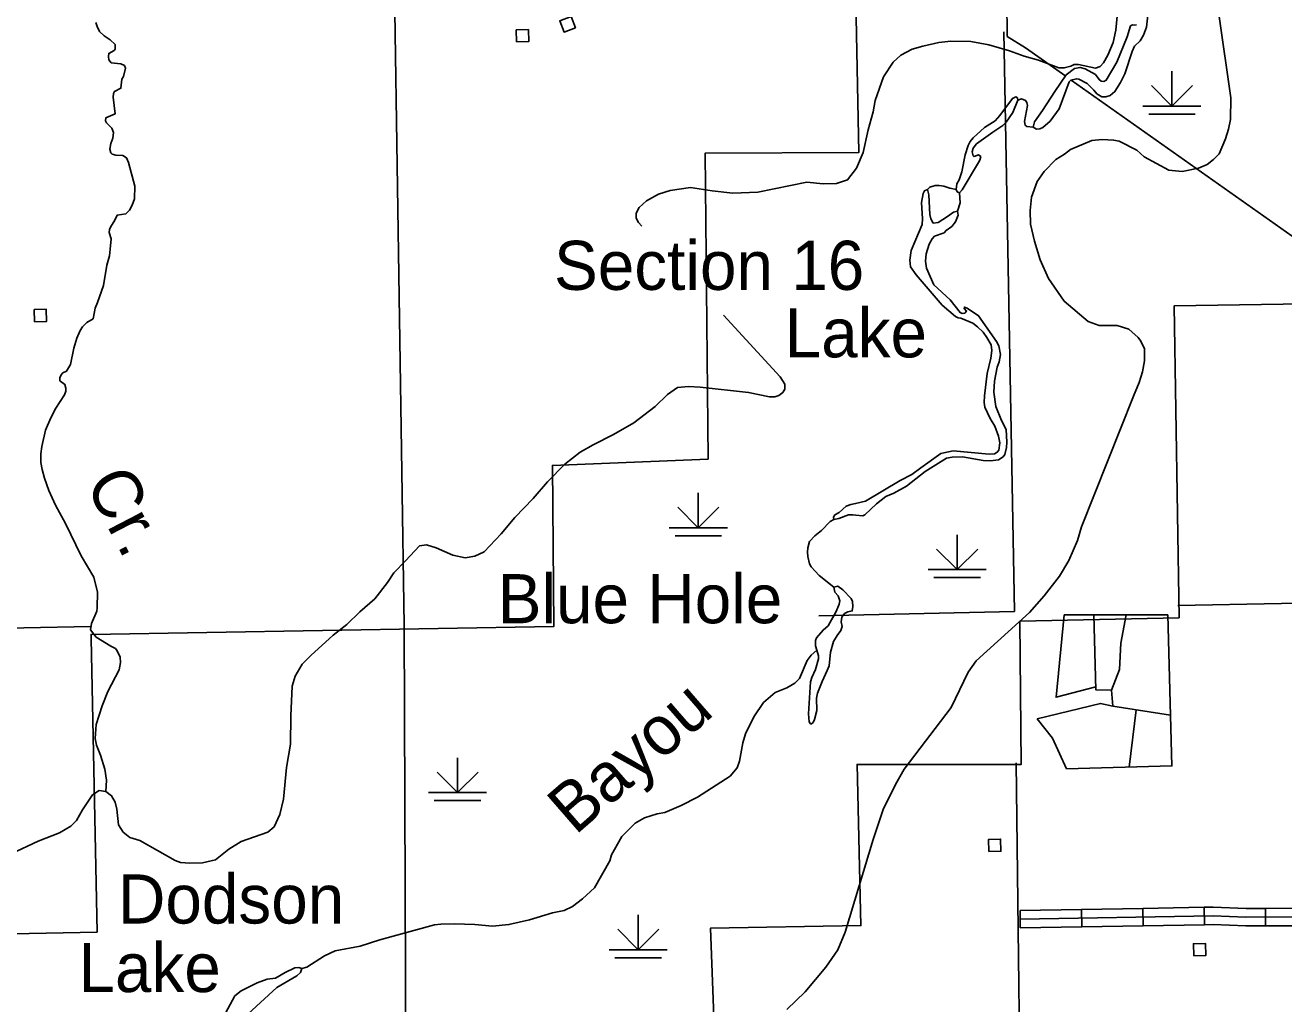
# Model space of a CAD drawing. Extents: x 1084508 to 1142749, y 1057638 to 1093403.
# Drawn here: x 1098410 to 1101810, y 1081159 to 1083802 of the extents above; entities that cross this region are included whole.
import ezdxf

# ---------------------------------------------------------------- set-up
doc = ezdxf.new("R2010")
doc.units = 0
for name, color, linetype in [('Level 32', 7, 'Continuous'), ('Level 35', 7, 'Continuous'), ('Level 44', 7, 'Continuous'), ('Level 47', 7, 'Continuous'), ('Level 5', 7, 'Continuous'), ('Level 56', 7, 'Continuous'), ('Level 7', 7, 'Continuous')]:
    doc.layers.add(name, color=color, linetype=linetype)

msp = doc.modelspace()

# ---------------------------------------------------------------- linework, layer by layer
at = {"layer": 'Level 32'}
for p, q in [((1101098.2, 1081364.6), (1101097.4, 1081411.7)), ((1101263.9, 1081367.4), (1101263.1, 1081414.5)), ((1101429.7, 1081370.2), (1101428.9, 1081417.3)), ((1101595.4, 1081373.1), (1101594.6, 1081420.1)), ((1101760.7, 1081370.2), (1101760.6, 1081417.2))]:
    msp.add_line(p, q, dxfattribs=at)
for points in [[(1101097.4, 1081411.7), (1101263.1, 1081414.5)], [(1101097.8, 1081388.2), (1101619, 1081397), (1101707.5, 1081393.6), (1101941.4, 1081394.1), (1102136.9, 1081400.9)], [(1101263.1, 1081414.5), (1101428.9, 1081417.3)], [(1101428.9, 1081417.3), (1101594.6, 1081420.1)], [(1101594.6, 1081420.1), (1101619.2, 1081420.6), (1101707.9, 1081417.1), (1101760.6, 1081417.2)], [(1101760.6, 1081417.2), (1101926.3, 1081417.6)], [(1101098.2, 1081364.6), (1101263.9, 1081367.4)], [(1101263.9, 1081367.4), (1101429.7, 1081370.2)], [(1101429.7, 1081370.2), (1101595.4, 1081373.1)], [(1101595.4, 1081373.1), (1101618.7, 1081373.5), (1101707, 1081370), (1101760.7, 1081370.2)], [(1101760.7, 1081370.2), (1101926.4, 1081370.5)]]:
    msp.add_lwpolyline(points, dxfattribs=at)
at = {"layer": 'Level 35'}
for points in [[(1101446.6, 1083862.6), (1101439.4, 1083796.9), (1101430.9, 1083775.2), (1101421.6, 1083759.8), (1101406.9, 1083745.5), (1101400.1, 1083731.1), (1101380.5, 1083670.7), (1101368.9, 1083647.1), (1101353.6, 1083622.7), (1101341, 1083612.3), (1101329.5, 1083608.8), (1101318.1, 1083609.1), (1101304.7, 1083616.9), (1101297.2, 1083626.7), (1101278.4, 1083645.1), (1101256.1, 1083656.4), (1101249.7, 1083657.5), (1101234.8, 1083653.6), (1101230.2, 1083649.4), (1101203.4, 1083576.5), (1101178.9, 1083543.3), (1101158.9, 1083525.7), (1101150.9, 1083522.3), (1101141.5, 1083521.4), (1101132.8, 1083526.8), (1101136.2, 1083540.8), (1101157.9, 1083571.7), (1101191.3, 1083622.7), (1101222.1, 1083668), (1101244.2, 1083685.4), (1101259.5, 1083688.3), (1101273.5, 1083684.3), (1101301.6, 1083668.8), (1101310.8, 1083655.2), (1101316.3, 1083650.6), (1101323.6, 1083649.9), (1101330.1, 1083653.5), (1101358.8, 1083701.9), (1101386.4, 1083771.1), (1101395.9, 1083800), (1101401.1, 1083803.3), (1101406.9, 1083801.9), (1101411.9, 1083802.7)], [(1098601.5, 1083809.8), (1098604.7, 1083798.3), (1098611, 1083784.9), (1098623.6, 1083773.3), (1098640, 1083762.7), (1098653.3, 1083749.6), (1098653.6, 1083737), (1098650.6, 1083733.4), (1098636.3, 1083726.1), (1098635.3, 1083717.9), (1098636.5, 1083708.8), (1098642.8, 1083700.5), (1098669.2, 1083698.1), (1098678.5, 1083693.3), (1098681.5, 1083685.8), (1098675.6, 1083663.3), (1098671.7, 1083656), (1098669, 1083631.9), (1098651.6, 1083623.2), (1098649.2, 1083618.1), (1098648.3, 1083607.7), (1098653.4, 1083562.8), (1098628.2, 1083551.7), (1098627.5, 1083543.5), (1098629.9, 1083538.2), (1098644.1, 1083523.8), (1098648.6, 1083512.6), (1098647.1, 1083497.1), (1098641.9, 1083482.8), (1098638.9, 1083467.3), (1098641.4, 1083457.6), (1098645.3, 1083453.6), (1098655.4, 1083450.8), (1098674.6, 1083450.4), (1098684.5, 1083444), (1098689.6, 1083431.6), (1098706.9, 1083367.2), (1098706, 1083333.5), (1098699.6, 1083316.3), (1098691.8, 1083303.1), (1098682.6, 1083293.1), (1098658.6, 1083289), (1098651.8, 1083273.9), (1098642.1, 1083258.9), (1098638, 1083250.2), (1098637.6, 1083242.4), (1098643.1, 1083224.9), (1098639.8, 1083197.4)], [(1101091.4, 1083600), (1101090.2, 1083605.9), (1101086.4, 1083608.6), (1101076.8, 1083604), (1101043.2, 1083558.3), (1101030.1, 1083544.3), (1101001.7, 1083525.6), (1100970.8, 1083497.9), (1100962.5, 1083488.2), (1100957.2, 1083477.6), (1100949.4, 1083452.5), (1100940.4, 1083406.3), (1100932.6, 1083384.6), (1100926.3, 1083373.8), (1100924.5, 1083358.9), (1100927.4, 1083352.6), (1100933.9, 1083349.1), (1100941.2, 1083357.2), (1100985.3, 1083431.5), (1100989.2, 1083437.3), (1100991.4, 1083447.5), (1100985, 1083451.7), (1100973.5, 1083447.9), (1100970.6, 1083449.7), (1100967.8, 1083460.6), (1100970.6, 1083470.2), (1100979.7, 1083481.4), (1101024.1, 1083513.6), (1101050.6, 1083531.1), (1101060.1, 1083540.2), (1101077.9, 1083566.2), (1101091.4, 1083600)], [(1101091.4, 1083600), (1101101, 1083603.7), (1101112.5, 1083598.4), (1101116.1, 1083593.4), (1101117.3, 1083585), (1101109.7, 1083542.5), (1101111.3, 1083531.9), (1101116.1, 1083528.2), (1101132.8, 1083526.8)], [(1100640.2, 1082508.1), (1100627.5, 1082503.6), (1100608.8, 1082486.1), (1100597, 1082479.8), (1100593.5, 1082473.7), (1100594.3, 1082467.7), (1100608.3, 1082470.3), (1100633.8, 1082480.2), (1100645.8, 1082480.2), (1100654.3, 1082478.6), (1100672.9, 1082477.6), (1100678.5, 1082479.6), (1100710, 1082509.5), (1100735.2, 1082529.1), (1100757, 1082538.9), (1100790.7, 1082557.2), (1100841.1, 1082596.8), (1100898.9, 1082632.8), (1100914.2, 1082635.8), (1100941.8, 1082636.6), (1100997.5, 1082627.1), (1101017.6, 1082625.8), (1101038.9, 1082628.7), (1101051.6, 1082636.3), (1101056.1, 1082643.3), (1101060.6, 1082661.7), (1101062.1, 1082676.3), (1101060.1, 1082710.5), (1101047.5, 1082735.1), (1101031.9, 1082772.4), (1101026.4, 1082811.6), (1101028.6, 1082841.3), (1101036, 1082878.4), (1101041.3, 1082893), (1101045.1, 1082912.6), (1101040.3, 1082936.4), (1101034, 1082947.9), (1100985.4, 1083017.4), (1100954.6, 1083038.2), (1100947, 1083040.8), (1100946.2, 1083036.7), (1100952.4, 1083029.6), (1100948.1, 1083024.8), (1100941.5, 1083024), (1100935.5, 1083026), (1100908.4, 1083060.2), (1100864.7, 1083101.1), (1100844.6, 1083146.2), (1100842.1, 1083164.7), (1100844, 1083185.2), (1100852.4, 1083210.7), (1100860.5, 1083225.4), (1100866.6, 1083232.2), (1100892.4, 1083241.7), (1100897.6, 1083247.9), (1100913.6, 1083259), (1100923, 1083271.6), (1100930, 1083289.4), (1100928.1, 1083300.1), (1100918.1, 1083297.6), (1100901.5, 1083285.5), (1100876.5, 1083269.3), (1100863, 1083267.7), (1100856.4, 1083279.7), (1100854.1, 1083291.3), (1100850.7, 1083344.2), (1100847.2, 1083358.2)], [(1100847.2, 1083358.2), (1100839.1, 1083354.8), (1100835.5, 1083347.5), (1100831.5, 1083323.8), (1100834.1, 1083279.1), (1100832.9, 1083264.3), (1100803.5, 1083193.8), (1100799.6, 1083167.2), (1100801.7, 1083150), (1100816.5, 1083127.7), (1100886.8, 1083046.3), (1100922.9, 1083015.5), (1100930.2, 1083012), (1100937.5, 1083011.2), (1100970, 1082997.1), (1100982.5, 1082988), (1100997.7, 1082973), (1101008.2, 1082959.1), (1101019.5, 1082938.7), (1101021.2, 1082923.6), (1101019, 1082903.4), (1101008.5, 1082861.8), (1101001.2, 1082801.7), (1101000.8, 1082783.2), (1101002.1, 1082770.9), (1101017.1, 1082740.5), (1101029, 1082719.4), (1101039.6, 1082692), (1101042.6, 1082674.1), (1101040.4, 1082654.2), (1101036.1, 1082649.1), (1101028.4, 1082645.1), (1101014, 1082643.4), (1100916.5, 1082652.5), (1100891.8, 1082647.4), (1100883.7, 1082645.3), (1100829.2, 1082606.8), (1100804.9, 1082589.1), (1100773.9, 1082572.8), (1100680.3, 1082516.5), (1100653.4, 1082510.4), (1100640.2, 1082508.1)], [(1100847.2, 1083358.2), (1100853.6, 1083364.7), (1100867.9, 1083369.5), (1100878.9, 1083369.5), (1100891.9, 1083367.4), (1100907.4, 1083361.9), (1100924.5, 1083358.9)], [(1100933.9, 1083349.1), (1100935.6, 1083322.7), (1100928.1, 1083300.1)], [(1098639.8, 1083197.4), (1098638.2, 1083179.1), (1098631.4, 1083154), (1098621.6, 1083099.2), (1098606, 1083053.1), (1098599.2, 1083038.1), (1098594.1, 1083009.3), (1098576.8, 1082999.6), (1098564.9, 1082987.3), (1098558.9, 1082977.4), (1098550.3, 1082957), (1098541.7, 1082929.6), (1098532.9, 1082885.6), (1098521.8, 1082868.3), (1098512.2, 1082863), (1098507.3, 1082858.1), (1098504.4, 1082850.1), (1098504.3, 1082841.9), (1098517.5, 1082832.2), (1098520.3, 1082821.6), (1098520.5, 1082814.1), (1098516.7, 1082804.2), (1098493.3, 1082767.9), (1098479.9, 1082741.7), (1098465.5, 1082708.2), (1098455.1, 1082664.1), (1098452.9, 1082644.9), (1098452.9, 1082621.2), (1098456, 1082602.7), (1098462.3, 1082579), (1098474.3, 1082545.9), (1098492.8, 1082506.2), (1098519.7, 1082456.2), (1098561.9, 1082369), (1098595.6, 1082311.4), (1098605.6, 1082270.7), (1098604.9, 1082229.1), (1098604, 1082219.6), (1098589.2, 1082186.4), (1098586.9, 1082169.1), (1098602.2, 1082149.7), (1098642.2, 1082125.6), (1098654.1, 1082119.4), (1098659.3, 1082112.9), (1098667.3, 1082095.8), (1098667.5, 1082081), (1098663.9, 1082061.4), (1098633.6, 1082002.9), (1098618, 1081964.6), (1098602.2, 1081913.8), (1098599.9, 1081876.2), (1098602.9, 1081858.3), (1098614.1, 1081831.3), (1098625.6, 1081792.9), (1098630.2, 1081763.4), (1098628.6, 1081733.1)], [(1100594.9, 1082284.7), (1100555.3, 1082316.3), (1100533.5, 1082339.3), (1100528.9, 1082347.4), (1100524.6, 1082367.1), (1100523.3, 1082379.3), (1100524.5, 1082390.4), (1100529, 1082408.2), (1100543.3, 1082423.4), (1100561.2, 1082437.8), (1100585, 1082461.8), (1100594.3, 1082467.7)], [(1100548.9, 1082114.3), (1100545.1, 1082126.4), (1100545.3, 1082140.9), (1100547.9, 1082147.9), (1100565.3, 1082168.6), (1100579.1, 1082180.3), (1100601.2, 1082219.1), (1100609.1, 1082238.8), (1100610.8, 1082247.7), (1100606.3, 1082261.4), (1100597.2, 1082271.3), (1100594.9, 1082284.7), (1100605.2, 1082287.6), (1100618.7, 1082277.6), (1100641.1, 1082254), (1100645.1, 1082245.6), (1100645.5, 1082232.7), (1100644.2, 1082220.7), (1100632.4, 1082218.1), (1100623.4, 1082213.1), (1100616.4, 1082203.8), (1100614.3, 1082190.8), (1100616.6, 1082178.3), (1100613.1, 1082167.8), (1100603.1, 1082154.3), (1100593.5, 1082137.6), (1100585.9, 1082109.4), (1100582.2, 1082072.4), (1100576.9, 1082059.3), (1100562.7, 1082030.3), (1100550.4, 1081998.4), (1100547.7, 1081984.5), (1100548.3, 1081951.4), (1100542.7, 1081927.6), (1100538.3, 1081919.6), (1100534.6, 1081916), (1100531.5, 1081915.6), (1100528.2, 1081920.6), (1100526.3, 1081942.6), (1100531.9, 1082029), (1100535.4, 1082040.8), (1100544.8, 1082062.5), (1100553.4, 1082090.8), (1100553.4, 1082099.6), (1100548.9, 1082114.3)], [(1101216.6, 1082210.2), (1101496.5, 1082209.8), (1101507.8, 1081801.7), (1101223.1, 1081794.3), (1101185.1, 1081877), (1101144, 1081929), (1101314.5, 1081970.8), (1101348, 1081963.3), (1101344.2, 1082006.4), (1101302.1, 1082007.6), (1101296.5, 1082210.1)], [(1101216.6, 1082210.2), (1101194.8, 1081987.5), (1101301.8, 1082015.6)], [(1101344.2, 1082006.4), (1101366.5, 1082062.7), (1101370.1, 1082133.7), (1101384.3, 1082210)], [(1099157.3, 1081254.9), (1099171.1, 1081258.1), (1099218.6, 1081289.5), (1099247.5, 1081302.3), (1099315.3, 1081315.6), (1099368, 1081331.9), (1099515.8, 1081373.1), (1099533.1, 1081374.8), (1099569.2, 1081375.5), (1099624.9, 1081374), (1099672.6, 1081369.4), (1099716.8, 1081373.5), (1099773, 1081386.2), (1099834.4, 1081405), (1099866.3, 1081411.9), (1099888.9, 1081422.3), (1099916, 1081442.6), (1099947.8, 1081472.9), (1099989.1, 1081545.5), (1099994, 1081561.8), (1100021.8, 1081611.4), (1100057.9, 1081647.1), (1100083.5, 1081662), (1100117.2, 1081672.1), (1100138.5, 1081676.2), (1100182.2, 1081695.1), (1100226.6, 1081717.2), (1100314.2, 1081773.9), (1100333.4, 1081796.5), (1100339.4, 1081814.9), (1100348.4, 1081864.3), (1100356.1, 1081888.8), (1100378.7, 1081934.8), (1100404.6, 1081973.1), (1100436.5, 1082000.4), (1100467.3, 1082012.7), (1100489.3, 1082025.3), (1100502.1, 1082037.6), (1100522.4, 1082086.7), (1100533.3, 1082100.9), (1100548.9, 1082114.3)], [(1101348, 1081963.3), (1101504, 1081938.9)], [(1101411.1, 1081953.5), (1101391.9, 1081798.7)], [(1098951.1, 1081134.6), (1098976.5, 1081181), (1098994, 1081194.4), (1099037.4, 1081216.5), (1099064.1, 1081226.4), (1099086.7, 1081228.9), (1099112.4, 1081244.2), (1099138.4, 1081256.6), (1099149.8, 1081257.2), (1099157.3, 1081254.9), (1099154.5, 1081244.1), (1099144.1, 1081235.3), (1099090.6, 1081203.2), (1099012.8, 1081132.6)]]:
    msp.add_lwpolyline(points, dxfattribs=at)
at = {"layer": 'Level 44'}
for p, q in [((1101507.7, 1083677.7), (1101507.7, 1083583.5)), ((1101507.7, 1083583.5), (1101452.3, 1083639)), ((1101507.7, 1083583.5), (1101563.2, 1083639)), ((1101429.3, 1083583.5), (1101586.2, 1083583.5)), ((1101445, 1083562.1), (1101570.5, 1083562.1)), ((1100228.5, 1082539.1), (1100228.5, 1082445)), ((1100228.5, 1082445), (1100173, 1082500.5)), ((1100228.5, 1082445), (1100284, 1082500.5)), ((1100150, 1082445), (1100306.9, 1082445)), ((1100165.7, 1082423.6), (1100291.2, 1082423.6)), ((1100927.7, 1082426.1), (1100927.7, 1082331.9)), ((1100927.7, 1082331.9), (1100872.2, 1082387.4)), ((1100927.7, 1082331.9), (1100983.2, 1082387.4)), ((1100849.2, 1082331.9), (1101006.2, 1082331.9)), ((1100864.9, 1082310.5), (1100990.5, 1082310.5)), ((1099578.3, 1081824.1), (1099578.3, 1081729.9)), ((1099578.3, 1081729.9), (1099522.8, 1081785.4)), ((1099578.3, 1081729.9), (1099633.8, 1081785.4)), ((1099499.8, 1081729.9), (1099656.7, 1081729.9)), ((1099515.5, 1081708.5), (1099641, 1081708.5)), ((1100066.2, 1081399.4), (1100066.2, 1081305.2)), ((1100066.2, 1081305.2), (1100010.7, 1081360.7)), ((1100066.2, 1081305.2), (1100121.7, 1081360.7)), ((1099987.7, 1081305.2), (1100144.6, 1081305.2)), ((1100003.4, 1081283.8), (1100128.9, 1081283.8))]:
    msp.add_line(p, q, dxfattribs=at)
at = {"layer": 'Level 47'}
for points in [[(1100076.3, 1083259.2), (1100066.7, 1083269.7), (1100060.4, 1083281.2), (1100061, 1083294.1), (1100063.9, 1083301.8), (1100069, 1083309.5), (1100088.9, 1083328.3), (1100120.8, 1083345.6), (1100152.9, 1083356), (1100207.4, 1083363.6), (1100266.1, 1083354.6), (1100321.9, 1083348.9), (1100389.2, 1083351.5), (1100521.7, 1083378.7), (1100565.9, 1083373.7), (1100601.4, 1083374.4), (1100631.6, 1083384.7), (1100656.2, 1083416), (1100673.8, 1083458.1), (1100687.4, 1083519.9), (1100701.1, 1083568.2), (1100705.8, 1083598.8), (1100728.5, 1083662.8), (1100755, 1083702.6), (1100775.2, 1083721.5), (1100806.5, 1083737.5), (1100834.6, 1083745.6), (1100878, 1083755), (1100910.6, 1083759.4), (1100964.4, 1083758.5), (1101012.8, 1083748.9), (1101069.2, 1083732.6), (1101109, 1083718.3), (1101147, 1083707.7), (1101202.6, 1083687.3), (1101216.8, 1083686.8), (1101234.3, 1083691.1), (1101243.6, 1083695.7), (1101254.9, 1083696.1), (1101301.7, 1083686.1), (1101313.9, 1083690.8), (1101323, 1083700.9), (1101334.4, 1083721), (1101349.1, 1083755.8), (1101356.6, 1083789.1), (1101360.2, 1083826.1)], [(1101634.3, 1083831.8), (1101667, 1083606), (1101666.2, 1083547.1), (1101660.4, 1083521.1), (1101652.6, 1083495.6), (1101634.9, 1083454.5), (1101619.7, 1083439.3), (1101602.8, 1083425.9), (1101579.8, 1083415.7), (1101535.7, 1083407.5), (1101499.7, 1083410.6), (1101432.3, 1083446.7), (1101412.6, 1083465.1), (1101365.4, 1083488.6), (1101349.9, 1083491.9), (1101319.6, 1083493.2), (1101291.1, 1083490.8), (1101233.3, 1083466.5), (1101217.6, 1083454.3), (1101193.9, 1083439.2), (1101162.4, 1083406.8), (1101143.4, 1083379.7), (1101128.3, 1083338), (1101124.9, 1083301.4), (1101125.7, 1083264.6), (1101136.1, 1083218.9), (1101151.5, 1083168.6), (1101174, 1083118.3), (1101217, 1083057.2), (1101281.8, 1083001.7), (1101311, 1082991.5), (1101360.1, 1082990.8), (1101390.9, 1082981.3), (1101416.7, 1082958.4), (1101423.6, 1082949.1), (1101433.3, 1082928.3), (1101433.3, 1082895.9), (1101428.6, 1082865.8), (1101419.3, 1082837.2), (1101403.5, 1082800.2)], [(1099389.5, 1082296.9), (1099406, 1082323.6), (1099438.1, 1082355.7), (1099475.2, 1082396.1), (1099494.7, 1082399.2), (1099520.7, 1082391.2), (1099565.9, 1082371.4), (1099598.8, 1082364.1), (1099624.5, 1082368), (1099649.9, 1082380.4), (1099696.3, 1082428.7), (1099732.8, 1082472.6), (1099782.2, 1082524.4), (1099821.5, 1082568.7), (1099867.6, 1082616.4), (1099909.7, 1082649.1), (1099944.6, 1082669), (1099999.5, 1082697), (1100054.5, 1082728.3), (1100112.4, 1082772.8), (1100145.7, 1082804.9), (1100171.9, 1082823.6), (1100201.7, 1082826.7), (1100233.5, 1082824.8), (1100364.4, 1082810.3), (1100420.4, 1082799), (1100435.2, 1082798.5), (1100446.1, 1082802), (1100457.2, 1082810.5), (1100462, 1082819.1), (1100461.9, 1082832.4), (1100449.7, 1082852.5), (1100296.7, 1083019.1)], [(1101403.5, 1082800.2), (1101263.7, 1082447.8), (1101252.9, 1082410.9), (1101229, 1082356.4), (1101203.8, 1082314.7), (1101162.9, 1082261.2), (1101122.7, 1082216.6), (1100979.3, 1082086.1), (1100957, 1082054.9), (1100911, 1081959.4), (1100784.1, 1081792.9), (1100761.1, 1081751.9), (1100728.2, 1081683.9), (1100701, 1081603.1), (1100625, 1081352.7), (1100605, 1081305.2), (1100573.3, 1081258.3), (1100516.8, 1081192.1), (1100467.9, 1081143.7)], [(1098372.5, 1081564.1), (1098446, 1081598.3), (1098503.5, 1081621.1), (1098533.8, 1081639.6), (1098548.8, 1081654.9), (1098565.2, 1081683.7), (1098592.7, 1081723.9), (1098610.6, 1081735.1), (1098628.6, 1081733.1), (1098644, 1081721.3), (1098653.6, 1081703.6), (1098658.3, 1081685.5), (1098662.6, 1081643.1), (1098674.9, 1081623.3), (1098693.5, 1081609), (1098720.2, 1081600.6), (1098815.8, 1081546.1), (1098830.1, 1081541.5), (1098855.6, 1081539.1), (1098889.2, 1081540), (1098924.9, 1081548.3), (1098960.8, 1081576.8), (1098994.2, 1081597.9), (1099065.8, 1081623), (1099082.6, 1081637.3), (1099098, 1081671.1), (1099107.8, 1081711.7), (1099116, 1081797.7), (1099127.4, 1081860.7), (1099128, 1081937.2), (1099131.6, 1082017.6), (1099139.9, 1082044.7), (1099158.2, 1082076.7), (1099181.7, 1082100.4), (1099242.3, 1082155.3), (1099278.9, 1082183.8), (1099314.1, 1082217.6), (1099355.2, 1082253.4), (1099389.5, 1082296.9)]]:
    msp.add_lwpolyline(points, dxfattribs=at)
at = {"layer": 'Level 5'}
for points in [[(1099409.2, 1083838), (1099433.7, 1082181.7)], [(1101082.4, 1082219.2), (1101053.3, 1083784.5)], [(1101523.9, 1082235.2), (1103203.8, 1082267.9)], [(1100553.8, 1082207.2), (1101082.4, 1082219.2)], [(1099433.7, 1082181.7), (1099440.7, 1080523.3)], [(1098225, 1082171.1), (1098587.7, 1082178.2)], [(1101109.6, 1078923.4), (1101102.6, 1080535.7), (1101087.3, 1081810.3)]]:
    msp.add_lwpolyline(points, dxfattribs=at)
at = {"layer": 'Level 56'}
for points in [[(1099884.7, 1083825.8), (1099896.5, 1083795.3), (1099866, 1083783.4), (1099854.1, 1083813.9)], [(1099737.7, 1083756.8), (1099736.7, 1083789.5), (1099769.5, 1083790.4), (1099770.4, 1083757.8)], [(1098435.7, 1083001.4), (1098434.8, 1083034.1), (1098467.5, 1083035), (1098468.5, 1083002.4)], [(1101013.2, 1081570.6), (1101012.2, 1081603.2), (1101045, 1081604.2), (1101045.9, 1081571.5)], [(1101566.5, 1081289.2), (1101565.6, 1081321.9), (1101598.3, 1081322.8), (1101599.3, 1081290.2)]]:
    msp.add_lwpolyline(points, close=True, dxfattribs=at)
at = {"layer": 'Level 7'}
for points in [[(1097783, 1079951.9), (1097773.3, 1081330), (1097775.6, 1081327.7), (1097775.4, 1081336.7), (1098604.5, 1081353.3), (1098588.6, 1082145.8), (1098588.5, 1082150.2), (1098588.4, 1082156.9), (1099838.2, 1082178.7), (1099838.3, 1082178.6), (1099838.3, 1082178.7), (1099834.4, 1082613.6), (1100254.7, 1082630.3), (1100254.7, 1082630.7), (1100247.2, 1083456.8), (1100662.2, 1083458.6), (1100653.7, 1083867.7), (1100653.9, 1083867.7), (1101061.5, 1083868.7), (1101062.9, 1083771.9), (1101112.1, 1083740.9), (1101220.9, 1083664.1)], [(1101235.7, 1083653.6), (1101924.1, 1083167.7), (1101926.5, 1083050.4), (1101926.2, 1083050.4), (1101514.1, 1083044.2), (1101527.2, 1082202.2), (1101096.5, 1082192.5), (1101100.2, 1081805.7), (1100657.5, 1081805.8), (1100667.6, 1081370.7), (1100261.7, 1081363.9), (1100276.6, 1080956.2), (1098604, 1080911.7), (1098602.8, 1080911.7), (1098621.4, 1079851.2)]]:
    msp.add_lwpolyline(points, dxfattribs=at)

# ---------------------------------------------------------------- texts
at = {"layer": 'Level 35'}
for s, p in [('Section 16', (1099838.8, 1083087.4)), ('Lake', (1100461.9, 1082905.2)), ('Blue Hole', (1099686.7, 1082187.2)), ('Dodson', (1098661.1, 1081376.3)), ('Lake', (1098554.4, 1081191.2))]:
    msp.add_text(s, height=132.58, dxfattribs=at).set_placement(p)
for s, rotation, p in [('Cr.', 297.3986, (1098571, 1082565.5)), ('Bayou', 40.9893, (1099895.9, 1081612.8))]:
    msp.add_text(s, height=132.58, rotation=rotation, dxfattribs=at).set_placement(p)

doc.saveas('drawing.dxf')
